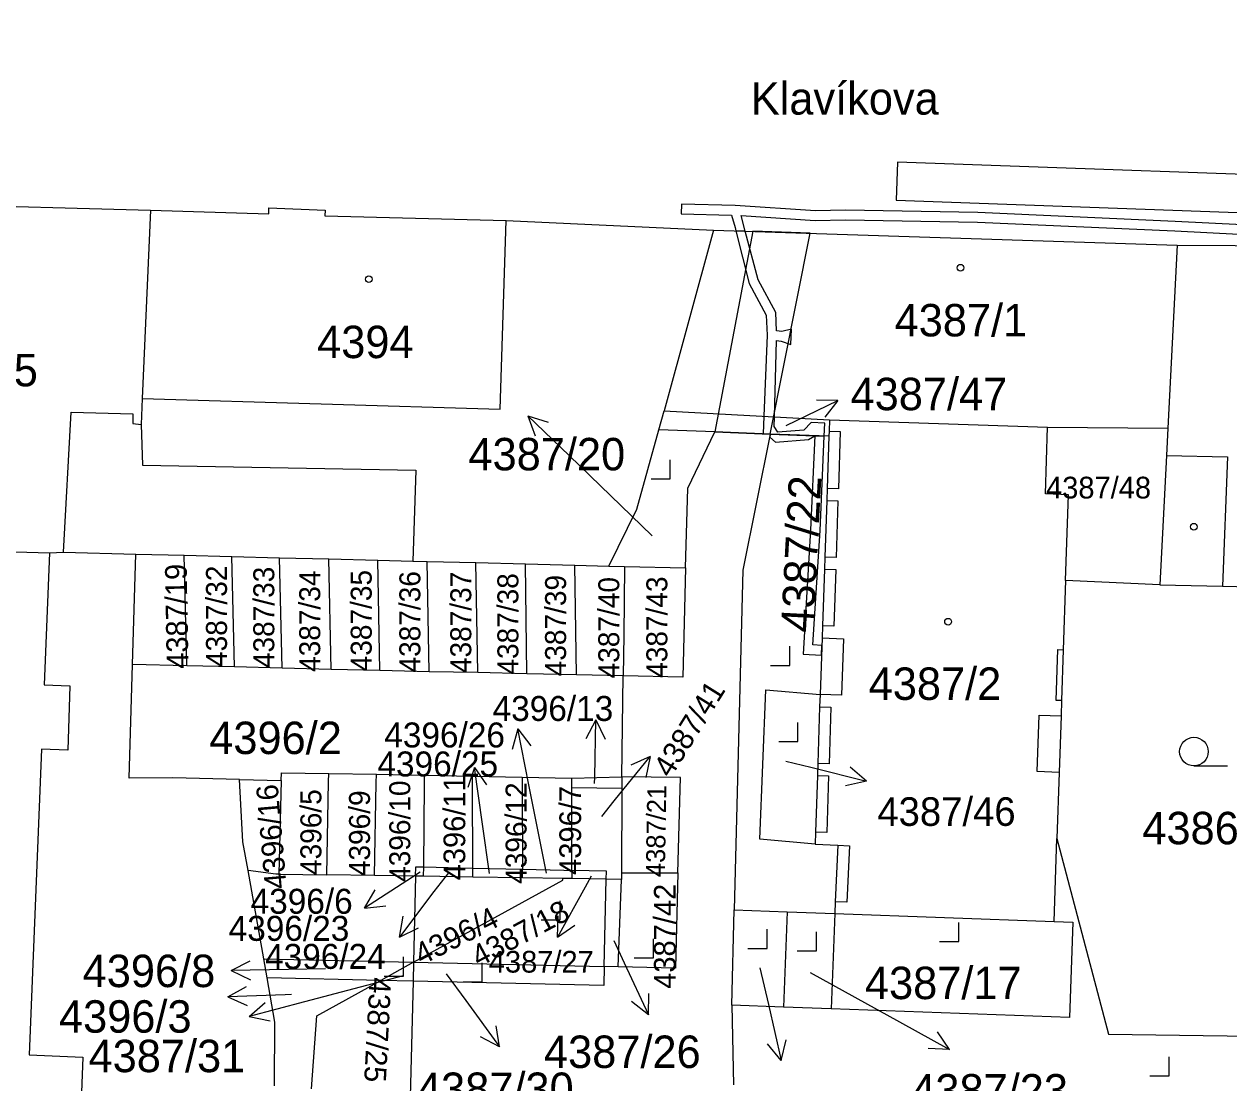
# Model space of a CAD drawing. Extents: x -756746 to -753363, y -1166406 to -1161727.
# Drawn here: x -756262.6 to -756199.4, y -1165680.1 to -1165624.6 of the extents above; entities that cross this region are included whole.
import ezdxf

# ---------------------------------------------------------------- set-up
doc = ezdxf.new("R2010")
doc.units = 0
for name, color, linetype in [('Hranice parcel', 7, 'Continuous'), ('Parcelní čísla', 7, 'Continuous'), ('Pop  PČ popisy', 7, 'Continuous'), ('Vnitřní kresba', 7, 'Continuous'), ('Věcná břemena k části', 7, 'Continuous'), ('Značky budov', 7, 'Continuous'), ('Značky kultur', 7, 'Continuous')]:
    doc.layers.add(name, color=color, linetype=linetype)

msp = doc.modelspace()

# ---------------------------------------------------------------- linework, layer by layer
at = {"layer": 'Hranice parcel'}
for p, q in [((-756226.42, -1165635.37), (-756229.02, -1165644.84)), ((-756226.42, -1165635.37), (-756202.11, -1165636.15)), ((-756202.11, -1165636.15), (-756202.61, -1165645.75)), ((-756229.3, -1165645.84), (-756229.02, -1165644.84)), ((-756229.02, -1165644.84), (-756220.35, -1165645.31)), ((-756220.35, -1165645.31), (-756220.37, -1165645.91)), ((-756220.35, -1165645.31), (-756208.91, -1165645.7)), ((-756208.91, -1165645.7), (-756202.61, -1165645.75)), ((-756226.35, -1165645.95), (-756229.3, -1165645.84)), ((-756223.45, -1165646.07), (-756226.35, -1165645.95)), ((-756220.38, -1165646.18), (-756223.45, -1165646.07)), ((-756220.38, -1165646.18), (-756220.47, -1165648.91)), ((-756220.37, -1165645.91), (-756220.38, -1165646.18)), ((-756220.47, -1165648.91), (-756220.49, -1165649.54)), ((-756220.49, -1165649.54), (-756220.59, -1165652.51)), ((-756256.89, -1165658.14), (-756256.72, -1165652.36)), ((-756256.72, -1165652.36), (-756254.18, -1165652.42)), ((-756254.18, -1165652.42), (-756251.68, -1165652.48)), ((-756254.05, -1165658.21), (-756254.18, -1165652.42)), ((-756251.68, -1165652.48), (-756249.18, -1165652.55)), ((-756251.55, -1165658.27), (-756251.68, -1165652.48)), ((-756249.18, -1165652.55), (-756246.59, -1165652.61)), ((-756249.05, -1165658.33), (-756249.18, -1165652.55)), ((-756246.59, -1165652.61), (-756244.03, -1165652.67)), ((-756246.47, -1165658.4), (-756246.59, -1165652.61)), ((-756220.59, -1165652.51), (-756220.61, -1165653.15)), ((-756244.03, -1165652.67), (-756242.19, -1165652.72)), ((-756243.92, -1165658.46), (-756244.03, -1165652.67)), ((-756242.19, -1165652.72), (-756241.44, -1165652.74)), ((-756241.44, -1165652.74), (-756238.89, -1165652.8)), ((-756241.33, -1165658.52), (-756241.44, -1165652.74)), ((-756238.89, -1165652.8), (-756236.29, -1165652.87)), ((-756238.78, -1165658.57), (-756238.89, -1165652.8)), ((-756236.29, -1165652.87), (-756233.69, -1165652.94)), ((-756236.21, -1165658.63), (-756236.29, -1165652.87)), ((-756233.69, -1165652.94), (-756231.92, -1165652.98)), ((-756233.61, -1165658.69), (-756233.69, -1165652.94)), ((-756231.92, -1165652.98), (-756231.09, -1165653)), ((-756231.09, -1165653), (-756227.89, -1165653.07)), ((-756220.61, -1165653.15), (-756220.71, -1165656.11)), ((-756207.97, -1165653.74), (-756208.09, -1165657.37)), ((-756203.03, -1165653.97), (-756207.97, -1165653.74)), ((-756220.71, -1165656.11), (-756220.73, -1165656.75)), ((-756220.73, -1165656.75), (-756220.84, -1165659.72)), ((-756208.09, -1165657.37), (-756208.18, -1165660.04)), ((-756254.05, -1165658.21), (-756256.89, -1165658.14)), ((-756251.55, -1165658.27), (-756254.05, -1165658.21)), ((-756249.05, -1165658.33), (-756251.55, -1165658.27)), ((-756246.47, -1165658.4), (-756249.05, -1165658.33)), ((-756243.92, -1165658.46), (-756246.47, -1165658.4)), ((-756241.33, -1165658.52), (-756243.92, -1165658.46)), ((-756238.78, -1165658.57), (-756241.33, -1165658.52)), ((-756236.21, -1165658.63), (-756238.78, -1165658.57)), ((-756233.61, -1165658.69), (-756236.21, -1165658.63)), ((-756231.16, -1165658.74), (-756233.61, -1165658.69)), ((-756231.23, -1165664.04), (-756231.16, -1165658.74)), ((-756220.84, -1165659.72), (-756220.86, -1165660.36)), ((-756208.18, -1165660.04), (-756208.2, -1165660.83)), ((-756220.86, -1165660.36), (-756220.96, -1165663.33)), ((-756208.2, -1165660.83), (-756208.3, -1165663.8)), ((-756220.96, -1165663.33), (-756220.98, -1165663.96)), ((-756246.6, -1165663.86), (-756244.1, -1165663.9)), ((-756244.1, -1165663.9), (-756241.58, -1165663.95)), ((-756241.58, -1165663.95), (-756239.06, -1165664)), ((-756239.06, -1165664), (-756236.46, -1165664.05)), ((-756220.98, -1165663.96), (-756221.08, -1165666.93)), ((-756208.3, -1165663.8), (-756208.42, -1165667.26)), ((-756251.28, -1165664.17), (-756249.09, -1165664.23)), ((-756249.09, -1165664.23), (-756249.22, -1165669.13)), ((-756236.46, -1165664.05), (-756233.85, -1165664.1)), ((-756233.85, -1165664.1), (-756231.23, -1165664.04)), ((-756233.85, -1165664.61), (-756233.85, -1165664.1)), ((-756233.85, -1165668.94), (-756233.85, -1165664.61)), ((-756231.24, -1165664.64), (-756233.85, -1165664.61)), ((-756231.24, -1165664.64), (-756231.25, -1165669.07)), ((-756231.23, -1165664.04), (-756231.24, -1165664.64)), ((-756221.08, -1165666.93), (-756221.1, -1165667.57)), ((-756221.1, -1165667.57), (-756219.9, -1165667.62)), ((-756219.9, -1165667.62), (-756220.04, -1165670.58)), ((-756208.56, -1165671.62), (-756208.42, -1165667.26)), ((-756250.01, -1165673.58), (-756250.83, -1165668.95)), ((-756241.63, -1165669.25), (-756241.62, -1165668.76)), ((-756241.62, -1165668.76), (-756239.05, -1165668.82)), ((-756239.05, -1165669.29), (-756239.05, -1165668.82)), ((-756239.05, -1165668.82), (-756236.45, -1165668.88)), ((-756236.45, -1165669.33), (-756236.45, -1165668.88)), ((-756233.85, -1165668.94), (-756233.85, -1165669.37)), ((-756231.25, -1165669.07), (-756228.29, -1165669.06)), ((-756231.25, -1165669.07), (-756231.25, -1165669.41)), ((-756249.22, -1165669.13), (-756246.7, -1165669.17)), ((-756244.2, -1165669.21), (-756246.7, -1165669.17)), ((-756242.05, -1165669.24), (-756244.2, -1165669.21)), ((-756242.05, -1165669.24), (-756242.15, -1165673.76)), ((-756241.63, -1165669.25), (-756242.05, -1165669.24)), ((-756239.05, -1165669.29), (-756241.63, -1165669.25)), ((-756236.45, -1165669.33), (-756239.05, -1165669.29)), ((-756234.32, -1165669.36), (-756236.45, -1165669.33)), ((-756233.85, -1165669.37), (-756234.32, -1165669.36)), ((-756232.05, -1165669.4), (-756233.85, -1165669.37)), ((-756232.16, -1165673.98), (-756232.05, -1165669.4)), ((-756231.25, -1165669.41), (-756232.05, -1165669.4)), ((-756231.42, -1165674), (-756231.25, -1165669.41)), ((-756220.04, -1165670.58), (-756220.07, -1165671.2)), ((-756225.47, -1165676.01), (-756225.34, -1165671.01)), ((-756225.34, -1165671.01), (-756222.57, -1165671.11)), ((-756222.57, -1165671.11), (-756222.75, -1165676.11)), ((-756222.57, -1165671.11), (-756220.07, -1165671.2)), ((-756220.07, -1165671.2), (-756220.25, -1165676.2)), ((-756220.07, -1165671.2), (-756208.56, -1165671.62)), ((-756249.83, -1165674.58), (-756250.01, -1165673.58)), ((-756250.01, -1165673.58), (-756242.15, -1165673.76)), ((-756242.15, -1165673.76), (-756243.87, -1165674.71)), ((-756242.15, -1165673.76), (-756242.18, -1165674.75)), ((-756242.15, -1165673.76), (-756232.16, -1165673.98)), ((-756231.42, -1165674), (-756232.16, -1165673.98)), ((-756243.87, -1165674.71), (-756249.83, -1165674.58)), ((-756242.18, -1165674.75), (-756243.87, -1165674.71)), ((-756242.18, -1165674.75), (-756242.33, -1165680.81)), ((-756222.75, -1165676.11), (-756225.47, -1165676.01)), ((-756225.47, -1165676.01), (-756225.38, -1165680.18)), ((-756220.25, -1165676.2), (-756222.75, -1165676.11))]:
    msp.add_line(p, q, dxfattribs=at)
for points in [[(-756271.27, -1165633.89), (-756267.48, -1165634), (-756255.95, -1165634.33)], [(-756255.95, -1165634.33), (-756256.38, -1165644.2), (-756256.44, -1165645.56), (-756256.36, -1165647.7), (-756242.04, -1165647.96), (-756242.19, -1165652.72)], [(-756255.95, -1165634.33), (-756249.75, -1165634.51), (-756249.74, -1165634.2), (-756246.79, -1165634.32), (-756246.8, -1165634.62), (-756237.29, -1165634.87), (-756226.42, -1165635.37)], [(-756202.11, -1165636.15), (-756193, -1165636.21), (-756183.44, -1165636.62), (-756183.43, -1165636.31), (-756180.52, -1165636.42), (-756180.52, -1165636.67), (-756174.26, -1165636.9)], [(-756207.97, -1165653.74), (-756207.82, -1165649.24), (-756209.02, -1165649.2), (-756208.91, -1165645.7)], [(-756231.92, -1165652.98), (-756230.45, -1165650), (-756229.3, -1165645.84)], [(-756227.89, -1165653.07), (-756227.78, -1165648.9), (-756226.35, -1165645.95)], [(-756223.45, -1165646.07), (-756224.89, -1165653.19), (-756225.34, -1165671.01)], [(-756202.61, -1165645.75), (-756202.68, -1165647.18), (-756203.03, -1165653.97)], [(-756271.96, -1165651.98), (-756261.24, -1165652.29), (-756260.51, -1165652.26), (-756256.72, -1165652.36)], [(-756231.09, -1165653), (-756231.13, -1165656.61), (-756231.16, -1165658.74)], [(-756227.89, -1165653.07), (-756228.03, -1165658.81), (-756231.16, -1165658.74)], [(-756203.03, -1165653.97), (-756199.73, -1165654.04), (-756193.84, -1165654.17)], [(-756251.28, -1165664.17), (-756254.78, -1165664.08), (-756257.07, -1165664.1), (-756256.89, -1165658.14)], [(-756221.1, -1165667.57), (-756223.99, -1165667.31), (-756223.69, -1165659.48), (-756220.84, -1165659.72)], [(-756249.09, -1165664.23), (-756249.08, -1165663.82), (-756246.6, -1165663.86)], [(-756246.7, -1165669.17), (-756246.61, -1165664.29), (-756246.6, -1165663.86)], [(-756244.2, -1165669.21), (-756244.11, -1165664.35), (-756244.1, -1165663.9)], [(-756241.62, -1165668.76), (-756241.58, -1165664.41), (-756241.58, -1165663.95)], [(-756239.05, -1165668.82), (-756239.06, -1165664.48), (-756239.06, -1165664)], [(-756250.83, -1165668.95), (-756251.1, -1165667.45), (-756251.28, -1165664.17)], [(-756236.46, -1165664.05), (-756236.46, -1165664.54), (-756236.45, -1165668.88)], [(-756228.29, -1165669.06), (-756228.16, -1165664.07), (-756231.23, -1165664.04)], [(-756208.42, -1165667.26), (-756205.71, -1165677.52), (-756194.52, -1165677.69)], [(-756249.22, -1165669.13), (-756249.38, -1165669.13), (-756250.83, -1165668.95)], [(-756242.05, -1165669.24), (-756242.04, -1165668.75), (-756241.62, -1165668.76)], [(-756236.45, -1165668.88), (-756234.28, -1165668.93), (-756233.85, -1165668.94)], [(-756232.05, -1165669.4), (-756232.04, -1165668.98), (-756233.85, -1165668.94)], [(-756228.29, -1165669.06), (-756228.42, -1165674.06), (-756231.42, -1165674)], [(-756242.15, -1165673.76), (-756234.33, -1165669.45), (-756234.32, -1165669.36)], [(-756208.56, -1165671.62), (-756207.58, -1165671.66), (-756207.76, -1165676.65), (-756220.25, -1165676.2)], [(-756232.16, -1165673.98), (-756232.18, -1165674.98), (-756242.18, -1165674.75)], [(-756249.44, -1165680.23), (-756249.42, -1165676.9), (-756249.83, -1165674.58)], [(-756247.5, -1165680.39), (-756247.22, -1165676.56), (-756243.87, -1165674.71)]]:
    msp.add_lwpolyline(points, dxfattribs=at)
at = {"layer": 'Pop  PČ popisy'}
for p, q in [((-756222.61, -1165645.61), (-756219.913, -1165644.294)), ((-756219.913, -1165644.294), (-756221.032, -1165644.283)), ((-756219.913, -1165644.294), (-756220.593, -1165645.184)), ((-756234, -1165647.19), (-756236.159, -1165645.105)), ((-756236.159, -1165645.105), (-756235.09, -1165645.441)), ((-756236.159, -1165645.105), (-756235.786, -1165646.161)), ((-756229.65, -1165651.4), (-756234, -1165647.19)), ((-756232.598, -1165661.049), (-756233.116, -1165662.042)), ((-756232.65, -1165664.05), (-756232.598, -1165661.049)), ((-756232.598, -1165661.049), (-756232.114, -1165662.06)), ((-756236.683, -1165661.514), (-756236.983, -1165662.593)), ((-756236.11, -1165664.46), (-756236.683, -1165661.514)), ((-756236.683, -1165661.514), (-756236, -1165662.402)), ((-756231.63, -1165665.3), (-756229.741, -1165662.968)), ((-756229.741, -1165662.968), (-756230.761, -1165663.431)), ((-756229.741, -1165662.968), (-756229.983, -1165664.061)), ((-756222.63, -1165663.22), (-756221.32, -1165663.53)), ((-756238.958, -1165663.538), (-756239.314, -1165664.6)), ((-756238.54, -1165666.51), (-756238.958, -1165663.538)), ((-756238.958, -1165663.538), (-756238.322, -1165664.46)), ((-756221.32, -1165663.53), (-756218.408, -1165664.256)), ((-756218.408, -1165664.256), (-756219.259, -1165663.528)), ((-756235.18, -1165669.09), (-756236.11, -1165664.46)), ((-756232.66, -1165664.39), (-756232.65, -1165664.05)), ((-756218.408, -1165664.256), (-756219.501, -1165664.5)), ((-756232.29, -1165666.12), (-756231.63, -1165665.3)), ((-756238.18, -1165669.1), (-756238.54, -1165666.51)), ((-756241.8, -1165669.03), (-756242.21, -1165669.29)), ((-756240.33, -1165669.06), (-756241.09, -1165670.05)), ((-756242.21, -1165669.29), (-756244.727, -1165670.924)), ((-756232.84, -1165669.24), (-756233.16, -1165669.82)), ((-756244.727, -1165670.924), (-756244.16, -1165669.959)), ((-756241.09, -1165670.05), (-756242.896, -1165672.447)), ((-756233.16, -1165669.82), (-756234.615, -1165672.445)), ((-756244.727, -1165670.924), (-756243.614, -1165670.799)), ((-756242.896, -1165672.447), (-756242.693, -1165671.346)), ((-756234.615, -1165672.445), (-756234.567, -1165671.326)), ((-756242.896, -1165672.447), (-756241.893, -1165671.948)), ((-756234.615, -1165672.445), (-756233.691, -1165671.812)), ((-756231.66, -1165672.62), (-756231.11, -1165673.79)), ((-756251.721, -1165674.192), (-756250.728, -1165673.674)), ((-756248.72, -1165674.14), (-756251.721, -1165674.192)), ((-756246.78, -1165674.1), (-756248.72, -1165674.14)), ((-756231.11, -1165673.79), (-756229.842, -1165676.51)), ((-756223.99, -1165674.05), (-756223.55, -1165675.98)), ((-756251.721, -1165674.192), (-756250.71, -1165674.676)), ((-756242.7, -1165674.47), (-756247.87, -1165675.83)), ((-756240.44, -1165674.37), (-756239.41, -1165675.76)), ((-756221.36, -1165674.3), (-756216.67, -1165676.88)), ((-756251.889, -1165675.565), (-756250.906, -1165675.029)), ((-756229.842, -1165676.51), (-756229.811, -1165675.391)), ((-756248.89, -1165675.46), (-756251.889, -1165675.565)), ((-756251.889, -1165675.565), (-756250.871, -1165676.03)), ((-756247.87, -1165675.83), (-756250.769, -1165676.607)), ((-756250.769, -1165676.607), (-756249.931, -1165675.864)), ((-756248.55, -1165675.45), (-756248.89, -1165675.46)), ((-756239.41, -1165675.76), (-756237.646, -1165678.188)), ((-756229.842, -1165676.51), (-756230.719, -1165675.814)), ((-756223.55, -1165675.98), (-756222.875, -1165678.904)), ((-756250.769, -1165676.607), (-756249.672, -1165676.831)), ((-756237.646, -1165678.188), (-756237.83, -1165677.083)), ((-756216.67, -1165676.88), (-756214.045, -1165678.335)), ((-756237.646, -1165678.188), (-756238.64, -1165677.672)), ((-756222.875, -1165678.904), (-756222.612, -1165677.816)), ((-756214.045, -1165678.335), (-756214.678, -1165677.411)), ((-756222.875, -1165678.904), (-756223.588, -1165678.041)), ((-756214.045, -1165678.335), (-756215.164, -1165678.287))]:
    msp.add_line(p, q, dxfattribs=at)
at = {"layer": 'Vnitřní kresba'}
for p, q in [((-756237.61, -1165644.76), (-756237.29, -1165634.87)), ((-756256.38, -1165644.2), (-756237.61, -1165644.76)), ((-756260.51, -1165652.26), (-756260.11, -1165644.92)), ((-756260.11, -1165644.92), (-756256.87, -1165645)), ((-756256.87, -1165645), (-756256.88, -1165645.5)), ((-756256.88, -1165645.5), (-756256.44, -1165645.56)), ((-756220.37, -1165645.91), (-756219.78, -1165645.93)), ((-756219.78, -1165645.93), (-756219.88, -1165648.93)), ((-756202.68, -1165647.18), (-756199.47, -1165647.26)), ((-756199.47, -1165647.26), (-756199.73, -1165654.04)), ((-756219.88, -1165648.93), (-756220.47, -1165648.91)), ((-756220.49, -1165649.54), (-756219.9, -1165649.56)), ((-756219.9, -1165649.56), (-756220, -1165652.53)), ((-756261.24, -1165652.29), (-756261.52, -1165659.21)), ((-756220, -1165652.53), (-756220.59, -1165652.51)), ((-756220.61, -1165653.15), (-756220.02, -1165653.17)), ((-756220.02, -1165653.17), (-756220.12, -1165656.13)), ((-756220.12, -1165656.13), (-756220.71, -1165656.11)), ((-756220.73, -1165656.75), (-756219.61, -1165656.79)), ((-756219.61, -1165656.79), (-756219.71, -1165659.76)), ((-756208.46, -1165660.03), (-756208.37, -1165657.36)), ((-756208.37, -1165657.36), (-756208.09, -1165657.37)), ((-756261.52, -1165659.21), (-756260.17, -1165659.27)), ((-756260.17, -1165659.27), (-756260.29, -1165662.64)), ((-756219.71, -1165659.76), (-756220.84, -1165659.72)), ((-756208.18, -1165660.04), (-756208.46, -1165660.03)), ((-756220.86, -1165660.36), (-756220.27, -1165660.38)), ((-756220.27, -1165660.38), (-756220.37, -1165663.35)), ((-756209.45, -1165663.76), (-756209.35, -1165660.8)), ((-756209.35, -1165660.8), (-756208.2, -1165660.83)), ((-756261.66, -1165662.59), (-756262.31, -1165678.61)), ((-756260.29, -1165662.64), (-756261.66, -1165662.59)), ((-756220.37, -1165663.35), (-756220.96, -1165663.33)), ((-756220.98, -1165663.96), (-756220.39, -1165663.98)), ((-756220.39, -1165663.98), (-756220.49, -1165666.95)), ((-756208.3, -1165663.8), (-756209.45, -1165663.76)), ((-756220.49, -1165666.95), (-756221.08, -1165666.93)), ((-756219.9, -1165667.62), (-756219.29, -1165667.65)), ((-756219.29, -1165667.65), (-756219.43, -1165670.6)), ((-756219.43, -1165670.6), (-756220.04, -1165670.58)), ((-756262.31, -1165678.61), (-756259.5, -1165678.73)), ((-756259.5, -1165678.73), (-756260.09, -1165693.93))]:
    msp.add_line(p, q, dxfattribs=at)
at = {"layer": 'Věcná břemena k části'}
for points in [[(-756216.77, -1165631.8), (-756216.84, -1165633.8), (-756189.28, -1165634.79), (-756178.64, -1165635.12), (-756156.8, -1165635.72), (-756156.74, -1165633.72), (-756177.58, -1165633.15), (-756177.24, -1165622.92), (-756179.24, -1165622.85), (-756179.58, -1165633.09), (-756188.23, -1165632.82), (-756188.13, -1165622.69), (-756189.61, -1165622.65), (-756189.61, -1165622.52), (-756190.13, -1165622.5), (-756190.23, -1165632.75)], [(-756224.36, -1165635.43), (-756226.35, -1165645.95), (-756223.45, -1165646.07), (-756221.36, -1165635.53)], [(-756224.55, -1165638.16), (-756223.66, -1165639.82), (-756223.61, -1165640.87), (-756223.79, -1165645.12), (-756223.83, -1165646.05), (-756223.45, -1165646.07), (-756221.12, -1165646.15), (-756220.62, -1165646.17), (-756220.59, -1165645.49), (-756221.3, -1165645.45), (-756221.69, -1165645.86), (-756223.06, -1165645.96), (-756223.24, -1165645.67), (-756223.23, -1165645.15), (-756223.12, -1165641.15), (-756222.87, -1165641.19), (-756222.38, -1165641.36), (-756222.34, -1165640.56), (-756222.85, -1165640.68), (-756223.12, -1165640.65), (-756223.16, -1165639.68), (-756224.09, -1165637.98), (-756224.76, -1165635.42), (-756225.25, -1165635.4)], [(-756223.48, -1165646.23), (-756223.18, -1165646.48), (-756221.45, -1165646.34), (-756221.12, -1165646.15), (-756223.45, -1165646.07)], [(-756221.12, -1165646.15), (-756221.34, -1165651.09), (-756221.73, -1165657.6), (-756220.76, -1165657.65), (-756220.74, -1165657.14), (-756221.21, -1165657.12), (-756220.84, -1165651.11), (-756220.62, -1165646.17)]]:
    msp.add_lwpolyline(points, close=True, dxfattribs=at)
msp.add_lwpolyline([(-756195.51, -1165635.25), (-756202.21, -1165634.91), (-756212.57, -1165634.45), (-756219.5, -1165634.33), (-756221.07, -1165634.36), (-756225.29, -1165634.08), (-756228.1, -1165634.01), (-756228.12, -1165634.51), (-756225.49, -1165634.58), (-756225.29, -1165635.23), (-756225.25, -1165635.4), (-756224.76, -1165635.42), (-756224.97, -1165634.6), (-756221.09, -1165634.86), (-756219.5, -1165634.83), (-756212.59, -1165634.95), (-756202.23, -1165635.41), (-756195.53, -1165635.75)], dxfattribs=at)
at = {"layer": 'Značky budov'}
for centre in [(-756213.477, -1165637.339), (-756244.497, -1165637.939), (-756201.237, -1165650.919), (-756214.127, -1165655.899)]:
    msp.add_circle(centre, 0.175, dxfattribs=at)
at = {"layer": 'Značky kultur'}
for p, q in [((-756228.69, -1165648.41), (-756228.69, -1165647.41)), ((-756229.691, -1165648.41), (-756228.69, -1165648.41)), ((-756222.43, -1165658.19), (-756222.43, -1165657.19)), ((-756223.431, -1165658.19), (-756222.43, -1165658.19)), ((-756222, -1165662.19), (-756222, -1165661.19)), ((-756223.001, -1165662.19), (-756222, -1165662.19)), ((-756201.233, -1165663.46), (-756199.483, -1165663.46)), ((-756234.46, -1165671.53), (-756234.46, -1165670.53)), ((-756235.461, -1165671.53), (-756234.46, -1165671.53)), ((-756223.62, -1165673.03), (-756223.62, -1165672.03)), ((-756221.03, -1165673.16), (-756221.03, -1165672.16)), ((-756213.57, -1165672.67), (-756213.57, -1165671.67)), ((-756229.58, -1165673.53), (-756229.58, -1165672.53)), ((-756214.571, -1165672.67), (-756213.57, -1165672.67)), ((-756242.69, -1165674.48), (-756242.69, -1165673.48)), ((-756224.621, -1165673.03), (-756223.62, -1165673.03)), ((-756222.031, -1165673.16), (-756221.03, -1165673.16)), ((-756238.56, -1165674.79), (-756238.56, -1165673.79)), ((-756230.581, -1165673.53), (-756229.58, -1165673.53)), ((-756243.691, -1165674.48), (-756242.69, -1165674.48)), ((-756239.561, -1165674.79), (-756238.56, -1165674.79)), ((-756202.54, -1165679.72), (-756202.54, -1165678.72)), ((-756203.541, -1165679.72), (-756202.54, -1165679.72))]:
    msp.add_line(p, q, dxfattribs=at)
msp.add_circle((-756201.233, -1165662.71), 0.75, dxfattribs=at)

# ---------------------------------------------------------------- texts
at = {"layer": 'Parcelní čísla'}
for s, height, p in [('4387/1', 1.7, (-756216.93, -1165640.94)), ('4394', 1.7, (-756247.21, -1165642.08)), ('4395', 1.7, (-756266.91, -1165643.56)), ('4387/47', 1.7, (-756219.24, -1165644.81)), ('4387/20', 1.7, (-756239.276, -1165647.964)), ('4387/48', 1.139, (-756208.989, -1165649.439)), ('4387/2', 1.7, (-756218.29, -1165660)), ('4396/13', 1.309, (-756238.009, -1165661.104)), ('4396/2', 1.7, (-756252.867, -1165662.84)), ('4396/26', 1.309, (-756243.689, -1165662.494)), ('4396/25', 1.309, (-756244.049, -1165664.014)), ('4387/46', 1.5, (-756217.835, -1165666.606)), ('4386', 1.7, (-756203.94, -1165667.57)), ('4396/6', 1.309, (-756250.699, -1165671.214)), ('4396/23', 1.309, (-756251.849, -1165672.634)), ('4396/24', 1.309, (-756249.939, -1165674.104)), ('4396/8', 1.7, (-756259.507, -1165675.06)), ('4387/27', 1.139, (-756238.209, -1165674.299)), ('4387/17', 1.7, (-756218.486, -1165675.69)), ('4396/3', 1.7, (-756260.747, -1165677.45)), ('4387/31', 1.7, (-756259.196, -1165679.52)), ('4387/26', 1.7, (-756235.316, -1165679.3)), ('4387/30', 1.7, (-756241.976, -1165681.24)), ('4387/23', 1.7, (-756216.056, -1165681.32))]:
    msp.add_text(s, height=height, dxfattribs=at).set_placement(p)
for s, height, rotation, p in [('4387/22', 1.7, 87, (-756221.198, -1165656.495)), ('4387/19', 1.139, 91, (-756253.956, -1165658.359)), ('4387/32', 1.1, 90, (-756251.938, -1165658.274)), ('4387/33', 1.1, 90, (-756249.458, -1165658.334)), ('4387/34', 1.1, 90, (-756247.048, -1165658.534)), ('4387/35', 1.1, 90, (-756244.348, -1165658.504)), ('4387/36', 1.1, 90, (-756241.798, -1165658.564)), ('4387/37', 1.1, 90, (-756239.128, -1165658.594)), ('4387/38', 1.1, 90, (-756236.658, -1165658.674)), ('4387/39', 1.1, 90, (-756234.158, -1165658.764)), ('4387/40', 1.1, 90, (-756231.368, -1165658.874)), ('4387/43', 1.1, 90, (-756228.848, -1165658.844)), ('4387/41', 1.139, 58, (-756228.679, -1165664.143)), ('4396/11', 1.139, 90, (-756239.445, -1165669.459)), ('4396/16', 1.139, 95, (-756248.804, -1165669.868)), ('4396/10', 1.1, 90, (-756242.328, -1165669.544)), ('4396/12', 1.1, 90, (-756236.228, -1165669.644)), ('4396/7', 1.139, 90, (-756233.37, -1165669.174)), ('4387/21', 1, 89, (-756228.979, -1165669.298)), ('4396/5', 1.1, 90, (-756246.988, -1165669.184)), ('4396/9', 1.1, 90, (-756244.438, -1165669.244)), ('4387/42', 1.139, 90, (-756228.41, -1165675.149)), ('4396/4', 1.139, 27, (-756241.738, -1165673.938)), ('4387/18', 1.139, 28, (-756238.731, -1165674.038)), ('4387/25', 1.139, 267, (-756244.457, -1165674.524))]:
    msp.add_text(s, height=height, rotation=rotation, dxfattribs=at).set_placement(p)
at = {"layer": 'Pop  PČ popisy'}
msp.add_text('Klavíkova', height=1.7, dxfattribs=at).set_placement((-756224.47, -1165629.31))

doc.saveas('drawing.dxf')
